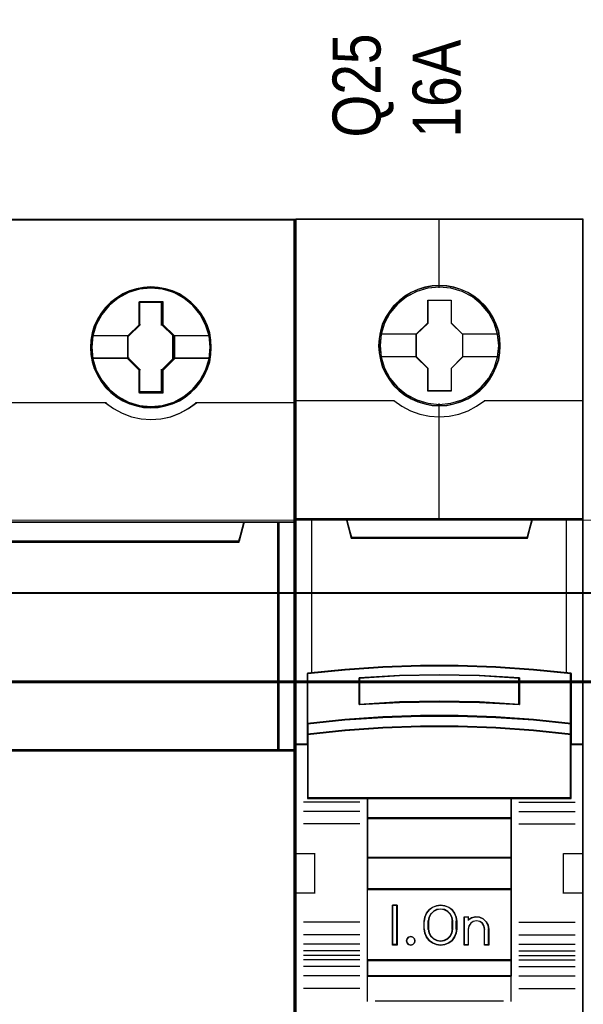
# Model space of a CAD drawing. Header units: millimetres. Extents: x -1290 to 1795, y -4192 to -1311.
# Tile 547 of 656: x 1128 to 1135, y -3009 to -2996. Entities that reach past the tile are written whole.
import ezdxf

# ---------------------------------------------------------------- set-up
doc = ezdxf.new("R2010")
doc.units = ezdxf.units.MM
doc.layers.add('30', color=7, linetype='Continuous')
doc.layers.add('45', color=7, linetype='Continuous')
doc.layers.add('Aparatura', color=7, linetype='Continuous', lineweight=13)
doc.styles.get("Standard").update_dxf_attribs({"font": 'ARIALN.TTF', "width": 0.8})

# ---------------------------------------------------------------- blocks, each defined once
blk = doc.blocks.new('*U421')
at = {"layer": '45', "color": 139}
for points in [[(387.472646, -533.603058), (423.400701, -533.603058)], [(423.334459, -533.603058), (423.334459, -616.261383)], [(413.675706, -538.782668), (415.127652, -538.782668)], [(413.675706, -540.249477), (413.675706, -538.782668)], [(415.06141, -540.249477), (415.06141, -538.782668)], [(412.970322, -540.937099), (413.741948, -540.183048)], [(415.838407, -540.937099), (415.06141, -540.183048)], [(410.75212, -540.870671), (413.036563, -540.870671)], [(412.970322, -542.326707), (412.970322, -540.870671)], [(415.772166, -540.870671), (418.051237, -540.870671)], [(415.772166, -542.326707), (415.772166, -540.870671)], [(410.75212, -542.260279), (413.036563, -542.260279)], [(412.970322, -542.260279), (413.741948, -543.030488)], [(415.838407, -542.260279), (415.06141, -543.030488)], [(415.772166, -542.260279), (418.051237, -542.260279)], [(413.675706, -544.420095), (413.675706, -542.964059)], [(415.06141, -544.420095), (415.06141, -542.964059)], [(413.675706, -544.353667), (415.127652, -544.353667)], [(399.256504, -545.057448), (411.616843, -545.057448)], [(411.550601, -545.057448), (412.055713, -545.429813), (412.605724, -545.71352), (413.183797, -545.938122), (413.789932, -546.068154), (414.396067, -546.109528), (415.013426, -546.068154), (415.625173, -545.938122), (416.203246, -545.71352), (416.73642, -545.429813), (417.252757, -545.057448)], [(411.561343, -545.062834), (412.066498, -545.423199), (412.60533, -545.718581), (413.183452, -545.943071), (413.795251, -546.073039), (414.401437, -546.1203), (415.024462, -546.073039), (415.63626, -545.943071), (416.203157, -545.718581), (416.747602, -545.423199), (417.252757, -545.062834)], [(417.186515, -545.057448), (423.400701, -545.057448)], [(387.472646, -552.51896), (423.400701, -552.51896)], [(420.237213, -552.51896), (419.855876, -553.764939)], [(390.967342, -553.69851), (419.922117, -553.69851)], [(423.400701, -566.738202), (404.654305, -566.738202)]]:
    blk.add_lwpolyline(points, dxfattribs=at)
at = {"layer": '45', "color": 59}
for points in [[(387.504872, -597.329653), (387.504872, -576.181314), (387.504872, -573.69979), (387.504872, -566.770358), (387.504872, -566.770358), (387.504872, -552.551451), (387.504872, -545.090263), (387.504872, -533.635374), (423.368475, -533.635374), (423.368475, -545.090263), (423.368475, -552.551451), (423.368475, -566.770358), (423.368475, -593.840011)], [(405.448453, -566.802835), (422.407075, -566.802835), (422.407075, -552.51896), (420.233748, -552.51896), (419.91692, -553.704182), (390.974427, -553.704182)], [(405.447514, -566.772314), (422.37485, -566.772314), (422.37485, -552.551276), (420.205532, -552.551276), (419.889289, -553.731284), (391.000192, -553.731284)]]:
    blk.add_lwpolyline(points, dxfattribs=at)
at = {"layer": '45', "color": 7}
for points in [[(418.174769, -541.606768), (418.152377, -541.154122), (418.079602, -540.701476), (417.928455, -540.271183), (417.749317, -539.852066), (417.514198, -539.460891), (417.228698, -539.108833), (416.898412, -538.784716), (416.545735, -538.505305), (416.181861, -538.259424), (415.750811, -538.069424), (415.314162, -537.940895), (414.86072, -537.86266), (414.401679, -537.834719), (413.948236, -537.86266), (413.50599, -537.940895), (413.063743, -538.069424), (412.649487, -538.259424), (412.268819, -538.505305), (411.904946, -538.784716), (411.569062, -539.108833), (411.300355, -539.460891), (411.059639, -539.852066), (410.858109, -540.271183), (410.74055, -540.701476), (410.656579, -541.154122), (410.628589, -541.606768), (410.656579, -542.059414), (410.74055, -542.500883), (410.858109, -542.936764), (411.059639, -543.350293), (411.300355, -543.747056), (411.569062, -544.110291), (411.904946, -544.428819), (412.268819, -544.713819), (412.649487, -544.948524), (413.063743, -545.127347), (413.50599, -545.267053), (413.948236, -545.356464), (414.401679, -545.378817), (414.86072, -545.356464), (415.314162, -545.267053), (415.750811, -545.127347), (416.181861, -544.948524), (416.545735, -544.713819), (416.898412, -544.428819), (417.228698, -544.110291), (417.514198, -543.747056), (417.749317, -543.350293), (417.928455, -542.936764), (418.079602, -542.500883), (418.152377, -542.059414), (418.174769, -541.606768)], [(418.174769, -541.606768), (418.152377, -541.154122), (418.079602, -540.701476), (417.928455, -540.271183), (417.749317, -539.852066), (417.514198, -539.460891), (417.228698, -539.108833), (416.898412, -538.784716), (416.545735, -538.505305), (416.181861, -538.259424), (415.750811, -538.069424), (415.314162, -537.940895), (414.86072, -537.86266), (414.401679, -537.834719), (413.948236, -537.86266), (413.50599, -537.940895), (413.063743, -538.069424), (412.649487, -538.259424), (412.268819, -538.505305), (411.904946, -538.784716), (411.569062, -539.108833), (411.300355, -539.460891), (411.059639, -539.852066), (410.858109, -540.271183), (410.74055, -540.701476), (410.656579, -541.154122), (410.628589, -541.606768), (410.656579, -542.059414), (410.74055, -542.500883), (410.858109, -542.936764), (411.059639, -543.350293), (411.300355, -543.747056), (411.569062, -544.110291), (411.904946, -544.428819), (412.268819, -544.713819), (412.649487, -544.948524), (413.063743, -545.127347), (413.50599, -545.267053), (413.948236, -545.356464), (414.401679, -545.378817), (414.86072, -545.356464), (415.314162, -545.267053), (415.750811, -545.127347), (416.181861, -544.948524), (416.545735, -544.713819), (416.898412, -544.428819), (417.228698, -544.110291), (417.514198, -543.747056), (417.749317, -543.350293), (417.928455, -542.936764), (418.079602, -542.500883), (418.152377, -542.059414), (418.174769, -541.606768)], [(418.174769, -541.606768), (418.152377, -541.154122), (418.079602, -540.701476), (417.928455, -540.271183), (417.749317, -539.852066), (417.514198, -539.460891), (417.228698, -539.108833), (416.898412, -538.784716), (416.545735, -538.505305), (416.181861, -538.259424), (415.750811, -538.069424), (415.314162, -537.940895), (414.86072, -537.86266), (414.401679, -537.834719), (413.948236, -537.86266), (413.50599, -537.940895), (413.063743, -538.069424), (412.649487, -538.259424), (412.268819, -538.505305), (411.904946, -538.784716), (411.569062, -539.108833), (411.300355, -539.460891), (411.059639, -539.852066), (410.858109, -540.271183), (410.74055, -540.701476), (410.656579, -541.154122), (410.628589, -541.606768), (410.656579, -542.059414), (410.74055, -542.500883), (410.858109, -542.936764), (411.059639, -543.350293), (411.300355, -543.747056), (411.569062, -544.110291), (411.904946, -544.428819), (412.268819, -544.713819), (412.649487, -544.948524), (413.063743, -545.127347), (413.50599, -545.267053), (413.948236, -545.356464), (414.401679, -545.378817), (414.86072, -545.356464), (415.314162, -545.267053), (415.750811, -545.127347), (416.181861, -544.948524), (416.545735, -544.713819), (416.898412, -544.428819), (417.228698, -544.110291), (417.514198, -543.747056), (417.749317, -543.350293), (417.928455, -542.936764), (418.079602, -542.500883), (418.152377, -542.059414), (418.174769, -541.606768)], [(413.691903, -538.74317), (415.138917, -538.74317), (415.138917, -540.177826), (415.865262, -540.889549), (415.865262, -542.3186), (415.138917, -543.041532), (415.138917, -544.464979), (413.691903, -544.464979), (413.691903, -543.041532), (412.954209, -542.3186), (412.954209, -540.889549), (413.691903, -540.177826), (413.691903, -538.74317)], [(413.691903, -538.74317), (415.138917, -538.74317), (415.138917, -540.177826), (415.865262, -540.889549), (415.865262, -542.3186), (415.138917, -543.041532), (415.138917, -544.464979), (413.691903, -544.464979), (413.691903, -543.041532), (412.954209, -542.3186), (412.954209, -540.889549), (413.691903, -540.177826), (413.691903, -538.74317)], [(413.691903, -538.74317), (415.138917, -538.74317), (415.138917, -538.74317), (415.138917, -540.177826), (415.138917, -540.177826), (415.865262, -540.889549), (415.865262, -540.889549), (415.865262, -542.3186), (415.865262, -542.3186), (415.138917, -543.041532), (415.138917, -543.041532), (415.138917, -544.464979), (415.138917, -544.464979), (413.691903, -544.464979), (413.691903, -544.464979), (413.691903, -543.041532), (413.691903, -543.041532), (412.954209, -542.3186), (412.954209, -542.3186), (412.954209, -540.889549), (412.954209, -540.889549), (413.691903, -540.177826), (413.691903, -540.177826), (413.691903, -538.74317), (413.691903, -538.74317)], [(413.707796, -538.775487), (415.122773, -538.775487), (415.122773, -540.193936), (415.833036, -540.89762), (415.833036, -542.310529), (415.122773, -543.025295), (415.122773, -544.432663), (413.707796, -544.432663), (413.707796, -543.025295), (412.986434, -542.310529), (412.986434, -540.89762), (413.707796, -540.193936), (413.707796, -538.775487)], [(390.969169, -553.764939), (419.920291, -553.764939), (420.237213, -552.51896), (390.652247, -552.51896), (390.969169, -553.764939)], [(391.000704, -553.732622), (419.888755, -553.732622), (420.204987, -552.551276), (390.684472, -552.551276), (391.000704, -553.732622)], [(422.340834, -552.51896), (422.340834, -566.802835), (423.400701, -566.802835), (423.400701, -552.51896), (422.340834, -552.51896)], [(422.373059, -552.551276), (422.373059, -566.772314), (423.368475, -566.772314), (423.368475, -552.551276), (422.373059, -552.551276)]]:
    blk.add_lwpolyline(points, close=True, dxfattribs=at)
at = {"layer": '45', "color": 139}
for points in [[(418.142543, -541.606768), (418.120343, -541.158), (418.048189, -540.709232), (417.898333, -540.282625), (417.720725, -539.8671), (417.487615, -539.479276), (417.204552, -539.130234), (416.877088, -538.808894), (416.527422, -538.531877), (416.166657, -538.288101), (415.739288, -538.09973), (415.306369, -537.972302), (414.856799, -537.894737), (414.401679, -537.867035), (413.952109, -537.894737), (413.51364, -537.972302), (413.075171, -538.09973), (412.664453, -538.288101), (412.287036, -538.531877), (411.92627, -538.808894), (411.593255, -539.130234), (411.326844, -539.479276), (411.088183, -539.8671), (410.888374, -540.282625), (410.771819, -540.709232), (410.688566, -541.158), (410.660814, -541.606768), (410.688566, -542.055536), (410.771819, -542.493223), (410.888374, -542.92537), (411.088183, -543.335355), (411.326844, -543.72872), (411.593255, -544.088842), (411.92627, -544.404642), (412.287036, -544.6872), (412.664453, -544.919894), (413.075171, -545.097185), (413.51364, -545.235694), (413.952109, -545.324339), (414.401679, -545.346501), (414.856799, -545.324339), (415.306369, -545.235694), (415.739288, -545.097185), (416.166657, -544.919894), (416.527422, -544.6872), (416.877088, -544.404642), (417.204552, -544.088842), (417.487615, -543.72872), (417.720725, -543.335355), (417.898333, -542.92537), (418.048189, -542.493223), (418.120343, -542.055536), (418.142543, -541.606768)], [(418.112108, -541.606768), (418.07853, -541.064677), (417.961005, -540.55053), (417.776323, -540.053148), (417.53008, -539.594886), (417.199891, -539.175744), (416.836123, -538.80131), (416.410795, -538.477174), (415.951888, -538.231277), (415.453807, -538.041266), (414.933339, -537.929495), (414.396083, -537.890375), (413.870019, -537.929495), (413.355148, -538.041266), (412.851469, -538.231277), (412.398159, -538.477174), (411.967234, -538.80131), (411.592274, -539.175744), (411.273278, -539.594886), (411.027035, -540.053148), (410.83116, -540.55053), (410.724828, -541.064677), (410.69125, -541.606768), (410.724828, -542.126504), (410.83116, -542.651829), (411.027035, -543.143622), (411.273278, -543.607473), (411.592274, -544.026615), (411.967234, -544.412225), (412.398159, -544.725185), (412.851469, -544.987847), (413.355148, -545.17227), (413.870019, -545.284041), (414.396083, -545.323161), (414.933339, -545.284041), (415.453807, -545.17227), (415.951888, -544.987847), (416.410795, -544.725185), (416.836123, -544.412225), (417.199891, -544.026615), (417.53008, -543.607473), (417.776323, -543.143622), (417.961005, -542.651829), (418.07853, -542.126504), (418.112108, -541.606768)], [(418.106737, -541.60128), (418.033975, -540.880217), (417.821285, -540.192693), (417.474264, -539.549885), (417.015301, -538.990922), (416.466785, -538.532572), (415.828715, -538.186015), (415.129077, -537.968019), (414.401453, -537.906533), (413.685023, -537.968019), (412.990982, -538.186015), (412.352912, -538.532572), (411.787604, -538.990922), (411.328641, -539.549885), (410.981621, -540.192693), (410.768931, -540.880217), (410.707363, -541.60128), (410.768931, -542.322343), (410.981621, -543.021047), (411.328641, -543.652675), (411.787604, -544.217228), (412.352912, -544.681167), (412.990982, -545.022135), (413.685023, -545.228951), (414.401453, -545.301617), (415.129077, -545.228951), (415.828715, -545.022135), (416.466785, -544.681167), (417.015301, -544.217228), (417.474264, -543.652675), (417.821285, -543.021047), (418.033975, -542.322343), (418.106737, -541.60128)]]:
    blk.add_lwpolyline(points, close=True, dxfattribs=at)
at = {"layer": '45', "color": 7}
for points in [[(410.696621, -540.865285), (413.02045, -540.865285)], [(415.79902, -540.865285), (418.106737, -540.865285)], [(410.696621, -542.276437), (413.02045, -542.276437)], [(415.79902, -542.276437), (418.106737, -542.276437)], [(405.448453, -566.802835), (422.407075, -566.802835), (422.407075, -552.51896), (420.233748, -552.51896), (419.91692, -553.704182), (390.974427, -553.704182)]]:
    blk.add_lwpolyline(points, dxfattribs=at)
at = {"layer": '45', "color": 59}
for points in [[(390.969169, -553.764939), (419.920291, -553.764939), (420.237213, -552.51896), (390.652247, -552.51896), (390.969169, -553.764939)], [(422.340834, -552.51896), (422.340834, -566.802835), (423.400701, -566.802835), (423.400701, -552.51896), (422.340834, -552.51896)]]:
    blk.add_lwpolyline(points, close=True, dxfattribs=at)
at = {"layer": '45', "color": 140}
blk.add_lwpolyline([(422.340834, -566.802835), (422.340834, -552.51896)], dxfattribs=at)
blk = doc.blocks.new('*U422')
at = {"layer": '45', "color": 7}
for points in [[(441.411276, -533.603058), (423.438297, -533.603058), (423.438297, -615.327797), (441.411276, -615.327797), (441.411276, -533.603058)], [(436.228312, -541.504492), (436.206004, -541.053127), (436.133503, -540.601761), (435.977346, -540.16691), (435.793305, -539.748571), (435.55907, -539.357755), (435.280219, -539.010975), (434.945598, -538.691717), (434.577515, -538.410989), (434.209432, -538.168794), (433.774425, -537.981642), (433.339417, -537.85504), (432.882102, -537.766969), (432.430364, -537.744951), (431.973048, -537.766969), (431.526887, -537.85504), (431.075148, -537.981642), (430.662449, -538.168794), (430.272058, -538.410989), (429.909552, -538.691717), (429.569354, -539.010975), (429.307234, -539.357755), (429.061845, -539.748571), (428.861073, -540.16691), (428.743955, -540.601761), (428.654723, -541.053127), (428.621261, -541.504492), (428.654723, -541.950352), (428.743955, -542.390708), (428.861073, -542.82556), (429.061845, -543.238394), (429.307234, -543.634715), (429.569354, -543.992504), (429.909552, -544.311762), (430.272058, -544.592489), (430.662449, -544.823676), (431.075148, -545.010828), (431.526887, -545.142934), (431.973048, -545.23651), (432.430364, -545.258528), (432.882102, -545.23651), (433.339417, -545.142934), (433.774425, -545.010828), (434.209432, -544.823676), (434.577515, -544.592489), (434.945598, -544.311762), (435.280219, -543.992504), (435.55907, -543.634715), (435.793305, -543.238394), (435.977346, -542.82556), (436.133503, -542.390708), (436.206004, -541.950352), (436.228312, -541.504492)], [(436.228312, -541.504492), (436.206004, -541.053127), (436.133503, -540.601761), (435.977346, -540.16691), (435.793305, -539.748571), (435.55907, -539.357755), (435.280219, -539.010975), (434.945598, -538.691717), (434.577515, -538.410989), (434.209432, -538.168794), (433.774425, -537.981642), (433.339417, -537.85504), (432.882102, -537.766969), (432.430364, -537.744951), (431.973048, -537.766969), (431.526887, -537.85504), (431.075148, -537.981642), (430.662449, -538.168794), (430.272058, -538.410989), (429.909552, -538.691717), (429.569354, -539.010975), (429.307234, -539.357755), (429.061845, -539.748571), (428.861073, -540.16691), (428.743955, -540.601761), (428.654723, -541.053127), (428.621261, -541.504492), (428.654723, -541.950352), (428.743955, -542.390708), (428.861073, -542.82556), (429.061845, -543.238394), (429.307234, -543.634715), (429.569354, -543.992504), (429.909552, -544.311762), (430.272058, -544.592489), (430.662449, -544.823676), (431.075148, -545.010828), (431.526887, -545.142934), (431.973048, -545.23651), (432.430364, -545.258528), (432.882102, -545.23651), (433.339417, -545.142934), (433.774425, -545.010828), (434.209432, -544.823676), (434.577515, -544.592489), (434.945598, -544.311762), (435.280219, -543.992504), (435.55907, -543.634715), (435.793305, -543.238394), (435.977346, -542.82556), (436.133503, -542.390708), (436.206004, -541.950352), (436.228312, -541.504492)], [(431.710445, -538.648016), (433.16137, -538.648016), (433.16137, -540.075871), (433.881208, -540.781528), (433.881208, -542.209383), (433.16137, -542.926066), (433.16137, -544.342895), (431.710445, -544.342895), (431.710445, -542.926066), (430.973736, -542.209383), (430.973736, -540.781528), (431.710445, -540.075871), (431.710445, -538.648016)], [(431.710445, -538.648016), (433.16137, -538.648016), (433.16137, -538.648016), (433.16137, -540.075871), (433.16137, -540.075871), (433.881208, -540.781528), (433.881208, -540.781528), (433.881208, -542.209383), (433.881208, -542.209383), (433.16137, -542.926066), (433.16137, -542.926066), (433.16137, -544.342895), (433.16137, -544.342895), (431.710445, -544.342895), (431.710445, -544.342895), (431.710445, -542.926066), (431.710445, -542.926066), (430.973736, -542.209383), (430.973736, -542.209383), (430.973736, -540.781528), (430.973736, -540.781528), (431.710445, -540.075871), (431.710445, -540.075871), (431.710445, -538.648016), (431.710445, -538.648016)], [(431.720613, -538.66597), (433.152775, -538.66597), (433.152775, -540.084821), (433.863305, -540.78603), (433.863305, -542.204881), (433.152775, -542.917046), (433.152775, -544.324941), (431.720613, -544.324941), (431.720613, -542.917046), (430.993429, -542.204881), (430.993429, -540.78603), (431.720613, -540.084821), (431.720613, -538.66597)], [(431.245866, -561.499983), (433.603707, -561.499983), (435.961549, -561.587848), (438.313829, -561.752595), (440.666109, -561.983241), (440.666109, -565.118923), (440.666109, -565.788894), (440.666109, -566.420424), (441.411276, -566.420424), (441.411276, -552.307107), (440.410306, -552.307107), (438.235976, -552.307107), (437.919002, -553.487793), (426.930572, -553.487793), (426.613598, -552.307107), (424.439268, -552.307107), (423.438297, -552.307107), (423.438297, -566.420424), (424.183464, -566.420424), (424.183464, -565.788894), (424.183464, -565.118923), (424.183464, -561.983241), (426.524622, -561.752595), (428.888025, -561.587848), (431.245866, -561.499983)], [(426.92453, -553.522565), (437.926834, -553.522565), (438.244208, -552.307107), (432.420114, -552.307107), (426.607156, -552.307107), (426.92453, -553.522565)], [(435.962998, -564.718456), (438.315646, -564.878919), (440.668295, -565.122379), (440.668295, -561.962926), (438.315646, -561.730532), (435.962998, -561.564536), (433.604787, -561.476005), (431.246576, -561.476005), (428.888366, -561.564536), (426.524594, -561.730532), (424.183068, -561.962926), (424.183068, -565.122379), (426.524594, -564.878919), (428.888366, -564.718456), (431.246576, -564.635458), (433.604787, -564.635458), (435.962998, -564.718456)], [(437.427824, -562.251385), (437.427824, -563.92308), (434.926753, -563.783306), (432.420111, -563.738578), (429.924611, -563.783306), (427.42354, -563.92308), (427.42354, -562.251385), (429.924611, -562.10602), (432.420111, -562.061292), (434.926753, -562.10602), (437.427824, -562.251385)], [(434.926753, -563.783306), (437.427824, -563.92308), (437.427824, -562.251385), (434.926753, -562.10602), (432.420111, -562.061292), (429.924611, -562.10602), (427.42354, -562.251385), (427.42354, -563.92308), (429.924611, -563.783306), (432.420111, -563.738578), (434.926753, -563.783306)], [(438.315646, -564.852169), (435.962998, -564.688287), (433.604787, -564.603521), (431.246576, -564.603521), (428.888366, -564.688287), (426.524594, -564.852169), (424.183068, -565.100818), (424.183068, -565.790253), (426.524594, -565.541604), (428.888366, -565.377722), (431.246576, -565.292955), (433.604787, -565.292955), (435.962998, -565.377722), (438.315646, -565.541604), (440.668295, -565.790253), (440.668295, -565.100818), (438.315646, -564.852169)], [(435.962998, -565.354229), (433.604787, -565.271394), (431.246576, -565.271394), (428.888366, -565.354229), (426.524594, -565.514376), (424.183068, -565.757358), (424.183068, -566.392425), (424.183068, -569.783131), (427.931733, -569.783131), (436.91963, -569.783131), (440.668295, -569.783131), (440.668295, -566.392425), (440.668295, -565.757358), (438.315646, -565.514376), (435.962998, -565.354229)], [(427.923038, -571.038087), (436.928326, -571.038087), (436.928326, -569.745429), (427.923038, -569.745429), (427.923038, -571.038087)], [(436.928326, -571.000384), (427.923038, -571.000384), (427.923038, -573.501319), (436.928326, -573.501319), (436.928326, -571.000384)], [(436.928326, -573.463617), (427.923038, -573.463617), (427.923038, -575.469033), (436.928326, -575.469033), (436.928326, -573.463617)], [(427.923038, -579.898183), (436.928326, -579.898183), (436.928326, -575.429535), (427.923038, -575.429535), (427.923038, -579.898183)], [(429.781386, -576.443913), (429.781386, -578.946643), (429.487774, -578.946643), (429.487774, -576.443913), (429.781386, -576.443913)], [(433.481745, -577.18917), (433.521355, -577.439443), (433.521355, -577.951113), (433.481745, -578.201386), (433.374232, -578.446097), (433.22145, -578.657439), (433.012082, -578.807603), (432.763104, -578.907712), (432.502809, -578.946643), (432.236856, -578.907712), (431.987878, -578.807603), (431.784169, -578.657439), (431.625728, -578.446097), (431.518215, -578.201386), (431.478605, -577.951113), (431.478605, -577.439443), (431.518215, -577.18917), (431.625728, -576.944459), (431.784169, -576.733117), (431.987878, -576.582953), (432.236856, -576.482844), (432.502809, -576.443913), (432.763104, -576.482844), (433.012082, -576.582953), (433.22145, -576.733117), (433.374232, -576.944459), (433.481745, -577.18917)], [(433.26534, -577.951209), (433.26534, -577.437746), (433.225507, -577.214502), (433.12308, -577.002419), (432.946677, -576.834986), (432.736132, -576.728945), (432.502825, -576.689877), (432.263828, -576.728945), (432.053283, -576.834986), (431.87688, -577.002419), (431.774453, -577.214502), (431.73462, -577.437746), (431.73462, -577.951209), (431.774453, -578.174454), (431.87688, -578.386536), (432.053283, -578.55397), (432.263828, -578.660011), (432.502825, -578.693498), (432.736132, -578.660011), (432.946677, -578.55397), (433.12308, -578.386536), (433.225507, -578.174454), (433.26534, -577.951209)], [(434.442928, -577.23957), (434.693599, -577.183601), (434.932876, -577.205988), (435.166455, -577.306734), (435.348761, -577.48024), (435.474097, -577.698521), (435.513976, -577.944787), (435.513976, -578.946643), (435.251911, -578.946643), (435.251911, -577.944787), (435.212032, -577.743297), (435.109485, -577.580985), (434.94427, -577.469046), (434.739176, -577.429867), (434.545475, -577.469046), (434.385958, -577.580985), (434.266319, -577.743297), (434.232137, -577.944787), (434.232137, -578.946643), (433.981466, -578.946643), (433.981466, -577.183601), (434.232137, -577.183601), (434.232137, -577.373897), (434.442928, -577.23957)], [(430.866317, -578.545121), (430.902123, -578.675025), (430.866317, -578.804929), (430.770833, -578.90531), (430.639544, -578.946643), (430.496318, -578.90531), (430.406802, -578.804929), (430.365028, -578.675025), (430.406802, -578.545121), (430.496318, -578.444741), (430.639544, -578.415217), (430.770833, -578.444741), (430.866317, -578.545121)], [(436.928326, -579.860481), (427.923038, -579.860481), (427.923038, -580.885631), (436.928326, -580.885631), (436.928326, -579.860481)]]:
    blk.add_lwpolyline(points, close=True, dxfattribs=at)
at = {"layer": '45', "color": 139}
for points in [[(441.411276, -533.603058), (423.438297, -533.603058), (423.438297, -615.327797), (441.411276, -615.327797), (441.411276, -533.603058)], [(436.210409, -541.504478), (436.188211, -541.05527), (436.116068, -540.606062), (435.960684, -540.173289), (435.777552, -539.75695), (435.544475, -539.368001), (435.267002, -539.022878), (434.934035, -538.705146), (434.567771, -538.42576), (434.201507, -538.184722), (433.76865, -537.998465), (433.335792, -537.872467), (432.880737, -537.784817), (432.431231, -537.762904), (431.976176, -537.784817), (431.53222, -537.872467), (431.082714, -537.998465), (430.672054, -538.184722), (430.283593, -538.42576), (429.922878, -538.705146), (429.584362, -539.022878), (429.323537, -539.368001), (429.079361, -539.75695), (428.879581, -540.173289), (428.763042, -540.606062), (428.674251, -541.05527), (428.640954, -541.504478), (428.674251, -541.948208), (428.763042, -542.38646), (428.879581, -542.819234), (429.079361, -543.230095), (429.323537, -543.624521), (429.584362, -543.980601), (429.922878, -544.298333), (430.283593, -544.577719), (430.672054, -544.807801), (431.082714, -544.994058), (431.53222, -545.125533), (431.976176, -545.218662), (432.431231, -545.240574), (432.880737, -545.218662), (433.335792, -545.125533), (433.76865, -544.994058), (434.201507, -544.807801), (434.567771, -544.577719), (434.934035, -544.298333), (435.267002, -543.980601), (435.544475, -543.624521), (435.777552, -543.230095), (435.960684, -542.819234), (436.116068, -542.38646), (436.188211, -541.948208), (436.210409, -541.504478)], [(436.140587, -541.504432), (436.062496, -540.783318), (435.856112, -540.100737), (435.515858, -539.467697), (435.047311, -538.911724), (434.489518, -538.454835), (433.848055, -538.119049), (433.150813, -537.904366), (432.425682, -537.838309), (431.70055, -537.904366), (431.003308, -538.119049), (430.367424, -538.454835), (429.804052, -538.911724), (429.335506, -539.467697), (428.995251, -540.100737), (428.788868, -540.783318), (428.710777, -541.504432), (428.788868, -542.220042), (428.995251, -542.908128), (429.335506, -543.535663), (429.804052, -544.091636), (430.367424, -544.543021), (431.003308, -544.884312), (431.70055, -545.09349), (432.425682, -545.170555), (433.150813, -545.09349), (433.848055, -544.884312), (434.489518, -544.543021), (435.047311, -544.091636), (435.515858, -543.535663), (435.856112, -542.908128), (436.062496, -542.220042), (436.140587, -541.504432)], [(436.135216, -541.498987), (436.062699, -540.783366), (435.856303, -540.100773), (435.510452, -539.462219), (435.053036, -538.906236), (434.489633, -538.454845), (433.842556, -538.113548), (433.145276, -537.904367), (432.420104, -537.838309), (431.70051, -537.904367), (431.008807, -538.113548), (430.361731, -538.454845), (429.798328, -538.906236), (429.340911, -539.462219), (428.99506, -540.100773), (428.783087, -540.783366), (428.716148, -541.498987), (428.783087, -542.214608), (428.99506, -542.902705), (429.340911, -543.53025), (429.798328, -544.091738), (430.361731, -544.543129), (431.008807, -544.878921), (431.70051, -545.093607), (432.420104, -545.165169), (433.145276, -545.093607), (433.842556, -544.878921), (434.489633, -544.543129), (435.053036, -544.091738), (435.510452, -543.53025), (435.856303, -542.902705), (436.062699, -542.214608), (436.135216, -541.498987)], [(435.955314, -565.371523), (433.602226, -565.289348), (431.249138, -565.289348), (428.896049, -565.371523), (426.537411, -565.530396), (424.200972, -565.771444), (424.200972, -566.401457), (424.200972, -569.765178), (427.941494, -569.765178), (436.909869, -569.765178), (440.650392, -569.765178), (440.650392, -566.401457), (440.650392, -565.771444), (438.302853, -565.530396), (435.955314, -565.371523)], [(430.902123, -578.675025), (430.866317, -578.545121), (430.770833, -578.444741), (430.639544, -578.415217), (430.496318, -578.444741), (430.406802, -578.545121), (430.365028, -578.675025), (430.406802, -578.804929), (430.496318, -578.90531), (430.639544, -578.946643), (430.770833, -578.90531), (430.866317, -578.804929), (430.902123, -578.675025)]]:
    blk.add_lwpolyline(points, close=True, dxfattribs=at)
at = {"layer": '45', "color": 59}
for points in [[(441.393373, -533.622807), (423.457991, -533.622807), (423.457991, -615.309843), (441.393373, -615.309843), (441.393373, -533.622807)], [(431.249227, -561.494548), (433.602136, -561.494548), (435.955045, -561.58219), (438.302405, -561.746518), (440.649765, -561.976576), (440.649765, -565.104281), (440.649765, -565.772547), (440.649765, -566.40247), (441.393373, -566.40247), (441.393373, -552.325061), (440.394496, -552.325061), (438.224715, -552.325061), (437.908404, -553.502743), (426.94296, -553.502743), (426.626649, -552.325061), (424.456867, -552.325061), (423.457991, -552.325061), (423.457991, -566.40247), (424.201599, -566.40247), (424.201599, -565.772547), (424.201599, -565.104281), (424.201599, -561.976576), (426.53786, -561.746518), (428.896318, -561.58219), (431.249227, -561.494548)], [(426.92453, -553.522565), (437.926834, -553.522565), (438.244208, -552.307107), (432.420114, -552.307107), (426.607156, -552.307107), (426.92453, -553.522565)], [(435.962998, -564.718456), (438.315646, -564.878919), (440.668295, -565.122379), (440.668295, -561.962926), (438.315646, -561.730532), (435.962998, -561.564536), (433.604787, -561.476005), (431.246576, -561.476005), (428.888366, -561.564536), (426.524594, -561.730532), (424.183068, -561.962926), (424.183068, -565.122379), (426.524594, -564.878919), (428.888366, -564.718456), (431.246576, -564.635458), (433.604787, -564.635458), (435.962998, -564.718456)], [(437.427824, -562.251385), (437.427824, -563.92308), (434.926753, -563.783306), (432.420111, -563.738578), (429.924611, -563.783306), (427.42354, -563.92308), (427.42354, -562.251385), (429.924611, -562.10602), (432.420111, -562.061292), (434.926753, -562.10602), (437.427824, -562.251385)], [(434.926753, -563.783306), (437.427824, -563.92308), (437.427824, -562.251385), (434.926753, -562.10602), (432.420111, -562.061292), (429.924611, -562.10602), (427.42354, -562.251385), (427.42354, -563.92308), (429.924611, -563.783306), (432.420111, -563.738578), (434.926753, -563.783306)], [(434.917801, -563.768048), (437.409921, -563.905126), (437.409921, -562.265672), (434.917801, -562.123111), (432.420131, -562.079246), (429.933562, -562.123111), (427.441443, -562.265672), (427.441443, -563.905126), (429.933562, -563.768048), (432.420131, -563.724183), (434.917801, -563.768048)], [(438.315646, -564.852169), (435.962998, -564.688287), (433.604787, -564.603521), (431.246576, -564.603521), (428.888366, -564.688287), (426.524594, -564.852169), (424.183068, -565.100818), (424.183068, -565.790253), (426.524594, -565.541604), (428.888366, -565.377722), (431.246576, -565.292955), (433.604787, -565.292955), (435.962998, -565.377722), (438.315646, -565.541604), (440.668295, -565.790253), (440.668295, -565.100818), (438.315646, -564.852169)], [(438.302853, -564.862599), (435.955314, -564.703676), (433.602226, -564.621474), (431.249138, -564.621474), (428.896049, -564.703676), (426.537411, -564.862599), (424.200972, -565.103725), (424.200972, -565.772299), (426.537411, -565.531174), (428.896049, -565.37225), (431.249138, -565.290049), (433.602226, -565.290049), (435.955314, -565.37225), (438.302853, -565.531174), (440.650392, -565.772299), (440.650392, -565.103725), (438.302853, -564.862599)], [(435.962998, -565.354229), (433.604787, -565.271394), (431.246576, -565.271394), (428.888366, -565.354229), (426.524594, -565.514376), (424.183068, -565.757358), (424.183068, -566.392425), (424.183068, -569.783131), (427.931733, -569.783131), (436.91963, -569.783131), (440.668295, -569.783131), (440.668295, -566.392425), (440.668295, -565.757358), (438.315646, -565.514376), (435.962998, -565.354229)], [(427.923038, -571.038087), (436.928326, -571.038087), (436.928326, -569.745429), (427.923038, -569.745429), (427.923038, -571.038087)], [(427.940941, -571.020133), (436.910422, -571.020133), (436.910422, -569.763382), (427.940941, -569.763382), (427.940941, -571.020133)], [(436.928326, -571.000384), (427.923038, -571.000384), (427.923038, -573.501319), (436.928326, -573.501319), (436.928326, -571.000384)], [(436.910422, -571.018338), (427.940941, -571.018338), (427.940941, -573.483366), (436.910422, -573.483366), (436.910422, -571.018338)], [(436.928326, -573.463617), (427.923038, -573.463617), (427.923038, -575.469033), (436.928326, -575.469033), (436.928326, -573.463617)], [(436.910422, -573.481571), (427.940941, -573.481571), (427.940941, -575.449284), (436.910422, -575.449284), (436.910422, -573.481571)], [(427.923038, -579.898183), (436.928326, -579.898183), (436.928326, -575.429535), (427.923038, -575.429535), (427.923038, -579.898183)], [(429.781386, -576.443913), (429.781386, -578.946643), (429.487774, -578.946643), (429.487774, -576.443913), (429.781386, -576.443913)], [(433.481745, -577.18917), (433.521355, -577.439443), (433.521355, -577.951113), (433.481745, -578.201386), (433.374232, -578.446097), (433.22145, -578.657439), (433.012082, -578.807603), (432.763104, -578.907712), (432.502809, -578.946643), (432.236856, -578.907712), (431.987878, -578.807603), (431.784169, -578.657439), (431.625728, -578.446097), (431.518215, -578.201386), (431.478605, -577.951113), (431.478605, -577.439443), (431.518215, -577.18917), (431.625728, -576.944459), (431.784169, -576.733117), (431.987878, -576.582953), (432.236856, -576.482844), (432.502809, -576.443913), (432.763104, -576.482844), (433.012082, -576.582953), (433.22145, -576.733117), (433.374232, -576.944459), (433.481745, -577.18917)], [(433.26534, -577.951209), (433.26534, -577.437746), (433.225507, -577.214502), (433.12308, -577.002419), (432.946677, -576.834986), (432.736132, -576.728945), (432.502825, -576.689877), (432.263828, -576.728945), (432.053283, -576.834986), (431.87688, -577.002419), (431.774453, -577.214502), (431.73462, -577.437746), (431.73462, -577.951209), (431.774453, -578.174454), (431.87688, -578.386536), (432.053283, -578.55397), (432.263828, -578.660011), (432.502825, -578.693498), (432.736132, -578.660011), (432.946677, -578.55397), (433.12308, -578.386536), (433.225507, -578.174454), (433.26534, -577.951209)], [(433.247437, -577.946558), (433.247437, -577.442297), (433.208536, -577.223054), (433.108504, -577.014772), (432.936228, -576.850339), (432.730608, -576.746198), (432.502759, -576.707831), (432.269352, -576.746198), (432.063732, -576.850339), (431.891456, -577.014772), (431.791424, -577.223054), (431.752523, -577.442297), (431.752523, -577.946558), (431.791424, -578.165802), (431.891456, -578.374084), (432.063732, -578.538517), (432.269352, -578.642657), (432.502759, -578.675544), (432.730608, -578.642657), (432.936228, -578.538517), (433.108504, -578.374084), (433.208536, -578.165802), (433.247437, -577.946558)], [(434.442928, -577.23957), (434.693599, -577.183601), (434.932876, -577.205988), (435.166455, -577.306734), (435.348761, -577.48024), (435.474097, -577.698521), (435.513976, -577.944787), (435.513976, -578.946643), (435.251911, -578.946643), (435.251911, -577.944787), (435.212032, -577.743297), (435.109485, -577.580985), (434.94427, -577.469046), (434.739176, -577.429867), (434.545475, -577.469046), (434.385958, -577.580985), (434.266319, -577.743297), (434.232137, -577.944787), (434.232137, -578.946643), (433.981466, -578.946643), (433.981466, -577.183601), (434.232137, -577.183601), (434.232137, -577.373897), (434.442928, -577.23957)], [(430.866317, -578.545121), (430.902123, -578.675025), (430.866317, -578.804929), (430.770833, -578.90531), (430.639544, -578.946643), (430.496318, -578.90531), (430.406802, -578.804929), (430.365028, -578.675025), (430.406802, -578.545121), (430.496318, -578.444741), (430.639544, -578.415217), (430.770833, -578.444741), (430.866317, -578.545121)], [(436.928326, -579.860481), (427.923038, -579.860481), (427.923038, -580.885631), (436.928326, -580.885631), (436.928326, -579.860481)], [(436.910422, -579.878434), (427.940941, -579.878434), (427.940941, -580.865882), (436.910422, -580.865882), (436.910422, -579.878434)]]:
    blk.add_lwpolyline(points, close=True, dxfattribs=at)
at = {"layer": '45', "color": 139}
for points in [[(432.400617, -533.603058), (432.400617, -537.881398)], [(423.438297, -544.924591), (429.620257, -544.924591)], [(429.58087, -544.924591), (430.083724, -545.282765), (430.631275, -545.572716), (431.206763, -545.771701), (431.815775, -545.908149), (432.419199, -545.947946), (433.033798, -545.908149), (433.64281, -545.771701), (434.218298, -545.572716), (434.754675, -545.282765), (435.268703, -544.924591)], [(432.400617, -545.122081), (432.400617, -552.34481)], [(435.231106, -544.924591), (441.411276, -544.924591)], [(423.438297, -552.307107), (441.411276, -552.307107)], [(426.607156, -552.307107), (426.961638, -553.522565)], [(438.244208, -552.307107), (437.887935, -553.522565)], [(426.924042, -553.484863), (437.927322, -553.484863)], [(440.668295, -561.994864), (438.315646, -561.747227), (435.962998, -561.570343), (433.604787, -561.476005), (431.246576, -561.476005), (428.888366, -561.570343), (426.524594, -561.747227), (424.183068, -561.994864)], [(424.183068, -561.957161), (424.183068, -569.783131)], [(437.427824, -562.285712), (434.926753, -562.114097), (432.420111, -562.061292), (429.924611, -562.114097), (427.42354, -562.285712)], [(440.628908, -569.783131), (440.628908, -561.957161)], [(427.42354, -563.92308), (427.42354, -562.24801)], [(437.388437, -563.92308), (437.388437, -562.24801)], [(437.427824, -563.92308), (434.926753, -563.757145), (432.420111, -563.704046), (429.924611, -563.757145), (427.42354, -563.92308)], [(440.668295, -565.122379), (438.315646, -564.86295), (435.962998, -564.691962), (433.604787, -564.603521), (431.246576, -564.603521), (428.888366, -564.691962), (426.524594, -564.86295), (424.183068, -565.122379)], [(440.668295, -565.790253), (438.315646, -565.530823), (435.962998, -565.359836), (433.604787, -565.271394), (431.246576, -565.271394), (428.888366, -565.359836), (426.524594, -565.530823), (424.183068, -565.790253)], [(424.220665, -566.382721), (423.438297, -566.382721)], [(441.411276, -566.382721), (440.628908, -566.382721)], [(427.461136, -570.007551), (423.937795, -570.007551)], [(440.668295, -569.745429), (424.183068, -569.745429)], [(427.923038, -569.745429), (427.923038, -580.885631)], [(427.923038, -569.745429), (436.928326, -569.745429)], [(436.888939, -569.745429), (436.888939, -580.885631)], [(437.388437, -570.007551), (440.911778, -570.007551)], [(427.461136, -570.594633), (423.937795, -570.594633)], [(437.388437, -570.594633), (440.911778, -570.594633)], [(427.923038, -571.000384), (436.928326, -571.000384)], [(427.461136, -571.37741), (423.937795, -571.37741)], [(437.388437, -571.37741), (440.911778, -571.37741)], [(423.438297, -573.217653), (424.670034, -573.217653)], [(424.632438, -573.217653), (424.632438, -575.720383)], [(427.923038, -573.463617), (436.928326, -573.463617)], [(440.179539, -575.720383), (440.179539, -573.217653)], [(440.179539, -573.217653), (441.411276, -573.217653)], [(427.923038, -575.429535), (436.928326, -575.429535)], [(423.438297, -575.682681), (424.670034, -575.682681)], [(440.179539, -575.682681), (441.411276, -575.682681)], [(429.781386, -576.443913), (429.487774, -576.443913)], [(429.487774, -576.443913), (429.487774, -578.946643)], [(429.741999, -576.443913), (429.741999, -578.946643)], [(433.521355, -577.461881), (433.481745, -577.205967), (433.374232, -576.955741), (433.22145, -576.739635), (433.012082, -576.586087), (432.763104, -576.483722), (432.502809, -576.443913), (432.236856, -576.483722), (431.987878, -576.586087), (431.784169, -576.739635), (431.625728, -576.955741), (431.518215, -577.205967), (431.478605, -577.461881)], [(433.26534, -577.461881), (433.225507, -577.231432), (433.12308, -577.012506), (432.946677, -576.839669), (432.736132, -576.730206), (432.502825, -576.689877), (432.263828, -576.730206), (432.053283, -576.839669), (431.87688, -577.012506), (431.774453, -577.231432), (431.73462, -577.461881)], [(427.461136, -577.517537), (423.937795, -577.517537)], [(431.478605, -577.966377), (431.478605, -577.424179)], [(431.73462, -577.966377), (431.73462, -577.424179)], [(433.227743, -577.966377), (433.227743, -577.424179)], [(433.481968, -577.966377), (433.481968, -577.424179)], [(433.981466, -577.183601), (434.264336, -577.183601)], [(433.981466, -577.183601), (433.981466, -578.946643)], [(434.226739, -577.183601), (434.226739, -577.408021)], [(435.513976, -577.966377), (435.473929, -577.713126), (435.348066, -577.488653), (435.164992, -577.310226), (434.930429, -577.206623), (434.690145, -577.183601), (434.438418, -577.241158), (434.226739, -577.379295)], [(435.257961, -577.966377), (435.217634, -577.754213), (435.113936, -577.583302), (434.946866, -577.465433), (434.73947, -577.424179), (434.543595, -577.465433), (434.382287, -577.583302), (434.261305, -577.754213), (434.226739, -577.966377)], [(437.388437, -577.517537), (440.911778, -577.517537)], [(431.478605, -577.926879), (431.518215, -578.183244), (431.625728, -578.433913), (431.784169, -578.650399), (431.987878, -578.804218), (432.236856, -578.906764), (432.502809, -578.946643), (432.763104, -578.906764), (433.012082, -578.804218), (433.22145, -578.650399), (433.374232, -578.433913), (433.481745, -578.183244), (433.521355, -577.926879)], [(431.73462, -577.926879), (431.774453, -578.157441), (431.87688, -578.376475), (432.053283, -578.549396), (432.263828, -578.658913), (432.502825, -578.693498), (432.736132, -578.658913), (432.946677, -578.549396), (433.12308, -578.376475), (433.225507, -578.157441), (433.26534, -577.926879)], [(434.226739, -577.926879), (434.226739, -578.946643)], [(435.220365, -577.926879), (435.220365, -578.946643)], [(435.474589, -577.926879), (435.474589, -578.946643)], [(427.461136, -578.3057), (423.937795, -578.3057)], [(437.388437, -578.3057), (440.911778, -578.3057)], [(427.461136, -578.890987), (423.937795, -578.890987)], [(427.461136, -579.291352), (423.937795, -579.291352)], [(429.781386, -578.908941), (429.487774, -578.908941)], [(433.981466, -578.908941), (434.264336, -578.908941)], [(435.220365, -578.908941), (435.513976, -578.908941)], [(437.388437, -578.890987), (440.911778, -578.890987)], [(437.388437, -579.291352), (440.911778, -579.291352)], [(427.461136, -579.587586), (423.937795, -579.587586)], [(427.461136, -579.871253), (423.937795, -579.871253)], [(427.923038, -579.860481), (436.928326, -579.860481)], [(437.388437, -579.587586), (440.911778, -579.587586)], [(437.388437, -579.871253), (440.911778, -579.871253)], [(427.461136, -580.271618), (423.937795, -580.271618)], [(437.388437, -580.271618), (440.911778, -580.271618)], [(427.461136, -580.864086), (423.937795, -580.864086)], [(427.923038, -580.846133), (436.928326, -580.846133)], [(427.923038, -580.846133), (427.923038, -582.467342)], [(436.888939, -580.846133), (436.888939, -582.467342)], [(437.388437, -580.864086), (440.911778, -580.864086)], [(427.461136, -581.646863), (423.937795, -581.646863)], [(437.388437, -581.646863), (440.911778, -581.646863)], [(428.417165, -582.429639), (436.434199, -582.429639)]]:
    blk.add_lwpolyline(points, dxfattribs=at)
at = {"layer": '45', "color": 7}
for points in [[(428.694664, -540.768335), (431.013123, -540.768335)], [(433.843612, -540.768335), (436.1567, -540.768335)], [(428.694664, -542.186669), (431.013123, -542.186669)], [(433.843612, -542.186669), (436.1567, -542.186669)]]:
    blk.add_lwpolyline(points, dxfattribs=at)
at = {"layer": '45', "color": 140}
for points in [[(431.245866, -561.499983), (433.603707, -561.499983), (435.961549, -561.587848), (438.313829, -561.752595), (440.666109, -561.983241), (440.666109, -565.118923), (440.666109, -565.788894), (440.666109, -566.420424), (441.411276, -566.420424), (441.411276, -552.307107), (440.410306, -552.307107), (438.235976, -552.307107), (437.919002, -553.487793), (426.930572, -553.487793), (426.613598, -552.307107), (424.439268, -552.307107), (423.438297, -552.307107), (423.438297, -566.420424), (424.183464, -566.420424), (424.183464, -565.788894), (424.183464, -565.118923), (424.183464, -561.983241), (426.524622, -561.752595), (428.888025, -561.587848), (431.245866, -561.499983)], [(426.941408, -553.504612), (437.908165, -553.504612), (438.224514, -552.325061), (432.419237, -552.325061), (426.625059, -552.325061), (426.941408, -553.504612)]]:
    blk.add_lwpolyline(points, close=True, dxfattribs=at)
for points in [[(424.437293, -552.307107), (424.437293, -561.967934)], [(440.374683, -561.967934), (440.374683, -552.307107)]]:
    blk.add_lwpolyline(points, dxfattribs=at)
blk = doc.blocks.new('*U426')
at = {"layer": '30', "color": 7}
for points in [[(117.158256, -706.821084), (548.842747, -706.821084), (117.158256, -706.821084)], [(548.842747, -706.821084), (117.158256, -706.821084), (117.158256, -709.385785), (117.158256, -710.863276), (117.158256, -712.424399), (548.842747, -712.424399), (548.842747, -710.863276), (548.842747, -709.385785), (548.842747, -706.821084)], [(117.158256, -712.336426), (548.842747, -712.336426), (117.158256, -712.336426)], [(548.842747, -712.336426), (117.158256, -712.336426), (117.158256, -713.851227), (117.158256, -734.920729), (117.158256, -736.435529), (548.842747, -736.435529), (548.842747, -734.920729), (548.842747, -713.851227), (548.842747, -712.336426)]]:
    blk.add_lwpolyline(points, close=True, dxfattribs=at)
at = {"layer": '30', "color": 59}
blk.add_lwpolyline([(548.79978, -706.862377), (117.201224, -706.862377), (117.201224, -709.388456), (117.201224, -710.843697), (117.201224, -712.38131), (548.79978, -712.38131), (548.79978, -710.843697), (548.79978, -709.388456), (548.79978, -706.862377)], close=True, dxfattribs=at)

msp = doc.modelspace()

# ---------------------------------------------------------------- linework, layer by layer
at = {"layer": 'Aparatura', "color": 7, "lineweight": 13}
msp.add_lwpolyline([(1070.46, -3011.54), (1070.46, -3002.523), (1156.825, -3002.523), (1156.825, -3011.54)], dxfattribs=at)
msp.add_lwpolyline([(1070.46, -3002.523), (1156.825, -3002.523), (1156.825, -3011.54), (1070.46, -3011.54), (1070.46, -3002.523)], close=True, dxfattribs=at)

# ---------------------------------------------------------------- block references
at = {"layer": 'Aparatura', "color": 7, "lineweight": 13, "xscale": 0.2, "yscale": 0.2, "zscale": 0.2}
for name, p in [('*U421', (1046.942, -2892.044)), ('*U426', (1046.942, -2862.069))]:
    msp.add_blockref(name, p, dxfattribs=at)
at = {"layer": 'Aparatura', "color": 7, "lineweight": 13}
ref = msp.add_blockref('*U422', (1046.942, -2892.044), dxfattribs=dict(at, xscale=0.2, yscale=0.2, zscale=0.2))
ref.add_attrib('Oznaczenie', 'Q25', (1132.692, -2997.744), dxfattribs={"layer": '0', "height": 0.6, "rotation": 90, "flags": 2})
ref.add_attrib('Pr¹d znamionowy', '16A', (1133.692, -2997.744), dxfattribs={"layer": '0', "height": 0.6, "rotation": 90, "flags": 2})

doc.saveas('drawing.dxf')
